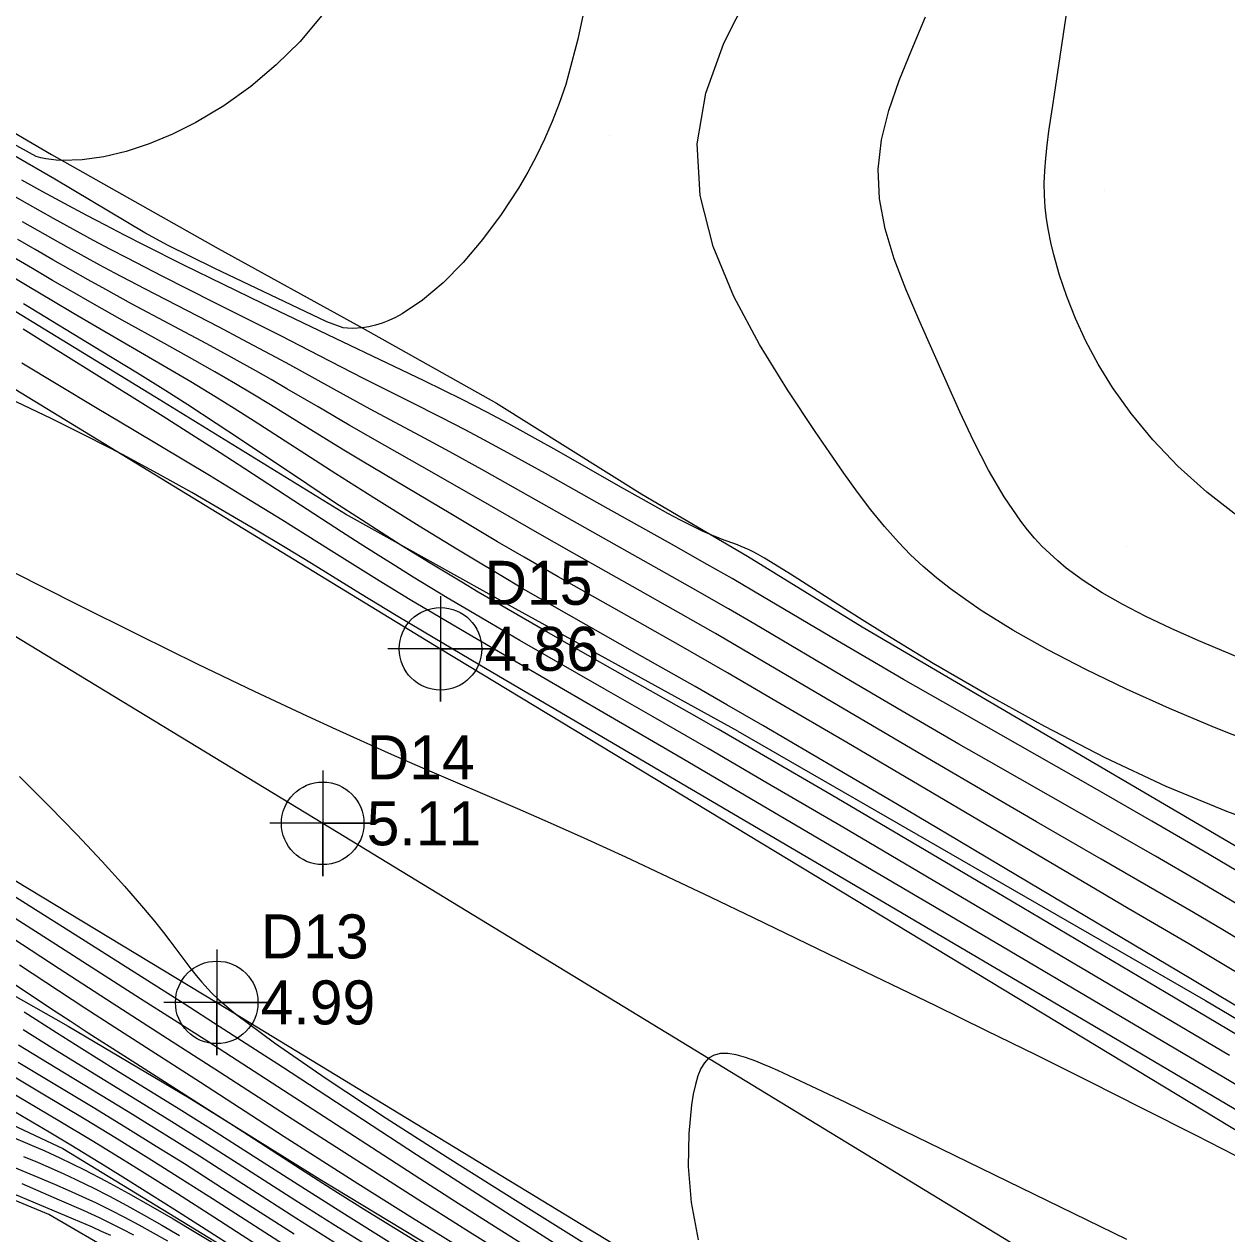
# Model space of a CAD drawing. Extents: x 2356077 to 2359823, y 225951 to 227822.
# Drawn here: x 2357893.2 to 2357961.5, y 226494.6 to 226563.3 of the extents above; entities that cross this region are included whole.
import ezdxf

# ---------------------------------------------------------------- set-up
doc = ezdxf.new("R2010")
doc.units = 0
for name, color, linetype in [('DTM Contours Major', 7, 'Continuous'), ('DTM Contours Minor', 7, 'Continuous'), ('Exist DTM Crownline', 7, 'Continuous'), ('Exist DTM Crownline Cogo Elevation', 7, 'Continuous'), ('Exist DTM Crownline Cogo Number', 7, 'Continuous'), ('Exist DTM Crownline Cogo Point CELL', 7, 'Continuous'), ('Exist Roads EOP', 7, 'Continuous'), ('Exist Roads EOP Cogo Elevation', 7, 'Continuous'), ('Exist Roads EOP Cogo Number', 7, 'Continuous'), ('Exist Roads EOP Cogo Point CELL', 7, 'Continuous'), ('PH Exist DTM Breakline', 7, 'Continuous'), ('PH Exist DTM Point', 7, 'Continuous')]:
    doc.layers.add(name, color=color, linetype=linetype)

msp = doc.modelspace()

# ---------------------------------------------------------------- linework, layer by layer
at = {"layer": 'DTM Contours Major'}
for points in [[(2357963.12, 226518.001), (2357961.526, 226518.58), (2357958.093, 226520.003), (2357954.616, 226521.641), (2357951.187, 226523.411), (2357947.9, 226525.227), (2357944.846, 226527.004), (2357942.119, 226528.658), (2357940.809, 226529.475), (2357939.619, 226530.227), (2357936.75, 226532.063), (2357935.857, 226532.625), (2357935.265, 226532.982), (2357934.874, 226533.203), (2357934.632, 226533.331), (2357934.4, 226533.447), (2357934.175, 226533.552), (2357933.952, 226533.648), (2357933.729, 226533.737), (2357932.819, 226534.065), (2357932.558, 226534.165), (2357932.278, 226534.28), (2357931.741, 226534.52), (2357931.142, 226534.811), (2357930.488, 226535.146), (2357929.785, 226535.521), (2357929.04, 226535.928), (2357928.26, 226536.364), (2357927.114, 226537.012), (2357923.475, 226539.092), (2357922.241, 226539.786), (2357920.711, 226540.626), (2357919.485, 226541.278), (2357918.089, 226541.993), (2357917.007, 226542.529), (2357915.937, 226543.049), (2357913.833, 226544.051), (2357910.9, 226545.449), (2357906.743, 226547.451), (2357904.539, 226548.523), (2357902.285, 226549.632), (2357900.021, 226550.764), (2357898.911, 226551.328), (2357897.823, 226551.888), (2357896.766, 226552.442), (2357895.499, 226553.118), (2357894.275, 226553.785), (2357893.08, 226554.449)], [(2357974.697, 226499.968), (2357959.485, 226509.084), (2357949.643, 226514.941), (2357946.265, 226516.945), (2357942.817, 226518.984), (2357939.432, 226520.978), (2357935.171, 226523.468), (2357933.137, 226524.645), (2357931.336, 226525.679), (2357928.043, 226527.552), (2357923.202, 226530.296), (2357921.586, 226531.226), (2357920.189, 226532.046), (2357918.824, 226532.861), (2357917.787, 226533.488), (2357915.658, 226534.794), (2357913.069, 226536.407), (2357910.92, 226537.766), (2357906.279, 226540.753), (2357905.146, 226541.473), (2357904.044, 226542.161), (2357902.669, 226542.998), (2357901.321, 226543.796), (2357897.287, 226546.138), (2357896.046, 226546.866), (2357894.773, 226547.617), (2357893.484, 226548.386), (2357892.193, 226549.163)], [(2357962.754, 226498.659), (2357959.784, 226500.175), (2357956.749, 226501.715), (2357953.708, 226503.246), (2357950.721, 226504.737), (2357947.845, 226506.155), (2357944.999, 226507.54), (2357939.488, 226510.196), (2357934.688, 226512.518), (2357932.243, 226513.695), (2357929.801, 226514.858), (2357927.385, 226515.99), (2357925.02, 226517.073), (2357923.12, 226517.919), (2357921.262, 226518.731), (2357915.849, 226521.058), (2357914.069, 226521.832), (2357912.517, 226522.52), (2357910.931, 226523.236), (2357909.278, 226523.997), (2357906.302, 226525.4), (2357903.099, 226526.946), (2357899.723, 226528.605), (2357896.225, 226530.349), (2357892.657, 226532.149)], [(2357892.944, 226520.567), (2357894.626, 226518.894), (2357896.198, 226517.278), (2357897.634, 226515.751), (2357898.909, 226514.348), (2357899.994, 226513.101), (2357900.607, 226512.366), (2357901.134, 226511.706), (2357901.493, 226511.242), (2357902.403, 226510.019), (2357902.686, 226509.646), (2357902.976, 226509.279), (2357903.295, 226508.899), (2357903.468, 226508.704), (2357903.655, 226508.503), (2357903.859, 226508.295), (2357904.24, 226507.929), (2357904.589, 226507.616), (2357904.991, 226507.276), (2357905.215, 226507.094), (2357907.423, 226505.445), (2357910.359, 226503.424), (2357913.78, 226501.169), (2357917.446, 226498.816), (2357921.115, 226496.503), (2357925.222, 226493.949)], [(2357890.506, 226510.224), (2357894.765, 226507.385), (2357895.819, 226506.689), (2357896.848, 226506.016), (2357898.863, 226504.72), (2357903.287, 226501.904), (2357904.834, 226500.911), (2357905.626, 226500.4), (2357908.908, 226498.284), (2357910.659, 226497.17), (2357912.488, 226496.024), (2357914.314, 226494.896), (2357916.469, 226493.581)], [(2357908.74, 226493.472), (2357903.913, 226496.579), (2357902.118, 226497.722), (2357900.256, 226498.893), (2357898.369, 226500.061), (2357896.704, 226501.073), (2357894.078, 226502.644), (2357891.212, 226504.354)], [(2357891.376, 226498.888), (2357893.984, 226497.821), (2357894.935, 226497.421), (2357895.714, 226497.081), (2357896.499, 226496.725), (2357897.296, 226496.348), (2357898.094, 226495.951), (2357898.904, 226495.533), (2357899.72, 226495.098), (2357900.538, 226494.65), (2357901.354, 226494.195)]]:
    msp.add_lwpolyline(points, dxfattribs=at)
at = {"layer": 'DTM Contours Minor'}
for points in [[(2357925.259, 226565.22), (2357924.667, 226562.467), (2357923.973, 226559.894), (2357923.608, 226558.811), (2357923.21, 226557.776), (2357922.778, 226556.784), (2357922.314, 226555.828), (2357921.817, 226554.903), (2357921.29, 226554.003), (2357920.31, 226552.496), (2357919.257, 226551.075), (2357918.15, 226549.77), (2357917.006, 226548.611), (2357915.844, 226547.63), (2357914.682, 226546.855), (2357914.305, 226546.652), (2357913.928, 226546.476), (2357913.551, 226546.327), (2357913.172, 226546.208), (2357912.79, 226546.119), (2357912.404, 226546.061), (2357912.146, 226546.041), (2357911.885, 226546.034), (2357911.573, 226546.043), (2357911.327, 226546.062), (2357910.401, 226546.411), (2357904.01, 226549.452), (2357901.359, 226550.753), (2357900.073, 226551.466), (2357894.945, 226554.506), (2357892.658, 226555.841)], [(2357963.844, 226522.158), (2357960.825, 226523.361), (2357958.271, 226524.444), (2357955.833, 226525.542), (2357953.527, 226526.653), (2357951.372, 226527.772), (2357949.384, 226528.894), (2357947.579, 226530.015), (2357946.682, 226530.622), (2357945.839, 226531.235), (2357945.042, 226531.86), (2357944.286, 226532.505), (2357943.566, 226533.176), (2357942.874, 226533.882), (2357942.082, 226534.77), (2357941.31, 226535.719), (2357940.544, 226536.731), (2357939.77, 226537.808), (2357938.976, 226538.954), (2357938.149, 226540.171), (2357936.566, 226542.547), (2357934.977, 226545.121), (2357933.525, 226547.848), (2357932.357, 226550.685), (2357931.618, 226553.589), (2357931.452, 226556.516), (2357931.94, 226559.388), (2357932.962, 226562.227), (2357934.352, 226565.019)], [(2357910.101, 226563.789), (2357908.881, 226562.338), (2357907.533, 226560.995), (2357906.081, 226559.771), (2357904.547, 226558.678), (2357902.954, 226557.725), (2357901.637, 226557.063), (2357900.314, 226556.51), (2357899.006, 226556.076), (2357897.729, 226555.769), (2357896.501, 226555.599), (2357895.342, 226555.575), (2357895.036, 226555.596), (2357894.736, 226555.628), (2357894.441, 226555.671), (2357894.151, 226555.725), (2357893.892, 226555.789), (2357887.75, 226559.166)], [(2357964.192, 226526.503), (2357959.944, 226528.277), (2357958.364, 226528.984), (2357956.928, 226529.667), (2357955.626, 226530.34), (2357954.447, 226531.014), (2357953.38, 226531.703), (2357952.415, 226532.418), (2357951.931, 226532.821), (2357951.471, 226533.237), (2357951.033, 226533.669), (2357950.615, 226534.12), (2357950.213, 226534.59), (2357949.826, 226535.082), (2357948.879, 226536.464), (2357947.997, 226537.979), (2357947.164, 226539.599), (2357946.364, 226541.295), (2357945.583, 226543.038), (2357944.027, 226546.537), (2357943.289, 226548.265), (2357942.639, 226549.983), (2357942.129, 226551.69), (2357941.809, 226553.388), (2357941.729, 226555.077), (2357941.918, 226556.737), (2357942.337, 226558.411), (2357942.928, 226560.119), (2357943.638, 226561.883), (2357944.41, 226563.723)], [(2357962.264, 226535.262), (2357960.392, 226536.73), (2357958.754, 226538.211), (2357957.331, 226539.7), (2357956.102, 226541.19), (2357955.047, 226542.674), (2357954.231, 226543.997), (2357953.53, 226545.303), (2357952.935, 226546.585), (2357952.437, 226547.836), (2357952.028, 226549.048), (2357951.699, 226550.214), (2357951.533, 226550.907), (2357951.396, 226551.586), (2357951.288, 226552.257), (2357951.212, 226552.927), (2357951.169, 226553.602), (2357951.16, 226554.289), (2357951.186, 226554.983), (2357951.242, 226555.701), (2357951.324, 226556.449), (2357951.427, 226557.235), (2357951.681, 226558.942), (2357952.443, 226564.01)], [(2357963.778, 226514.222), (2357960.532, 226516.143), (2357957.264, 226518.044), (2357954.045, 226519.892), (2357945.393, 226524.813), (2357943.169, 226526.089), (2357941.193, 226527.235), (2357939.413, 226528.278), (2357935.147, 226530.808), (2357933.426, 226531.815), (2357932.016, 226532.624), (2357929.986, 226533.768), (2357925.748, 226536.137), (2357922.824, 226537.779), (2357920.9, 226538.845), (2357919.331, 226539.696), (2357918.295, 226540.245), (2357916.9, 226540.967), (2357915.138, 226541.857), (2357912.496, 226543.187), (2357909.99, 226544.476), (2357907.799, 226545.6), (2357904.011, 226547.51), (2357901.056, 226549.002), (2357899.083, 226550.014), (2357898.112, 226550.521), (2357897.156, 226551.028), (2357896.382, 226551.445), (2357894.868, 226552.277), (2357893.392, 226553.107), (2357891.905, 226553.958)], [(2357962.262, 226513.245), (2357959.889, 226514.644), (2357957.477, 226516.042), (2357955.055, 226517.431), (2357948.018, 226521.439), (2357946.309, 226522.421), (2357943.093, 226524.287), (2357940.162, 226526.006), (2357934.71, 226529.228), (2357933.221, 226530.097), (2357931.072, 226531.331), (2357928.975, 226532.514), (2357925.512, 226534.451), (2357919.371, 226537.922), (2357917.387, 226539.023), (2357915.959, 226539.798), (2357912.874, 226541.447), (2357911.343, 226542.279), (2357908.3, 226543.957), (2357907.53, 226544.376), (2357905.916, 226545.237), (2357904.279, 226546.092), (2357900.067, 226548.272), (2357898.359, 226549.173), (2357897.507, 226549.631), (2357896.618, 226550.116), (2357895.734, 226550.606), (2357894.856, 226551.1), (2357893.123, 226552.093)], [(2357962.4, 226511.205), (2357961.307, 226511.859), (2357959.638, 226512.845), (2357957.93, 226513.841), (2357954.397, 226515.88), (2357950.716, 226518.001), (2357948.549, 226519.26), (2357944.207, 226521.802), (2357934.969, 226527.244), (2357932.479, 226528.692), (2357930.518, 226529.816), (2357927.762, 226531.373), (2357924.306, 226533.312), (2357922.375, 226534.41), (2357919.648, 226535.981), (2357916.507, 226537.793), (2357913.706, 226539.382), (2357911.68, 226540.537), (2357909.912, 226541.567), (2357908.136, 226542.607), (2357907.25, 226543.121), (2357906.367, 226543.625), (2357904.975, 226544.401), (2357903.588, 226545.155), (2357899.315, 226547.436), (2357897.84, 226548.238), (2357896.849, 226548.788), (2357895.849, 226549.352), (2357894.846, 226549.925), (2357893.844, 226550.505), (2357892.849, 226551.087)], [(2357963.017, 226508.883), (2357960.979, 226510.112), (2357959.367, 226511.07), (2357955.928, 226513.086), (2357953.336, 226514.602), (2357948.155, 226517.651), (2357939.937, 226522.501), (2357935.917, 226524.862), (2357933.158, 226526.467), (2357930.489, 226527.999), (2357928.048, 226529.385), (2357923.548, 226531.922), (2357921.621, 226533.026), (2357920.103, 226533.911), (2357917.443, 226535.488), (2357912.414, 226538.491), (2357911.274, 226539.18), (2357909.242, 226540.427), (2357907.206, 226541.681), (2357906.201, 226542.292), (2357905.213, 226542.882), (2357904.048, 226543.561), (2357902.903, 226544.212), (2357901.178, 226545.173), (2357898.782, 226546.499), (2357897.072, 226547.463), (2357895.957, 226548.102), (2357894.825, 226548.759), (2357893.686, 226549.428), (2357892.551, 226550.102)], [(2357985.305, 226492.141), (2357958.095, 226508.291), (2357948.89, 226513.741), (2357942.228, 226517.668), (2357939.061, 226519.526), (2357935.203, 226521.773), (2357932.632, 226523.256), (2357931, 226524.191), (2357927.614, 226526.114), (2357924.41, 226527.928), (2357922.894, 226528.791), (2357920.698, 226530.057), (2357919.004, 226531.051), (2357918.068, 226531.608), (2357916.283, 226532.688), (2357914.615, 226533.719), (2357913.483, 226534.432), (2357912.367, 226535.148), (2357910.837, 226536.15), (2357909.27, 226537.196), (2357905.44, 226539.767), (2357904.126, 226540.638), (2357902.508, 226541.691), (2357901.255, 226542.488), (2357899.65, 226543.486), (2357897.592, 226544.743), (2357893.172, 226547.421)], [(2357961.69, 226504.719), (2357947.258, 226513.246), (2357939.619, 226517.745), (2357935.426, 226520.204), (2357932.074, 226522.157), (2357928.951, 226523.965), (2357926.169, 226525.561), (2357921.373, 226528.303), (2357919.756, 226529.24), (2357918.243, 226530.131), (2357917.239, 226530.731), (2357916.284, 226531.31), (2357915.314, 226531.906), (2357914.328, 226532.519), (2357913.322, 226533.15), (2357912.294, 226533.802), (2357911.243, 226534.476), (2357908.538, 226536.231), (2357905.749, 226538.049), (2357904.346, 226538.959), (2357902.951, 226539.855), (2357901.11, 226541.021), (2357898.347, 226542.745), (2357894.574, 226545.095), (2357893.147, 226545.993)], [(2357985.456, 226489.21), (2357969.969, 226498.384), (2357961.783, 226503.23), (2357947.627, 226511.577), (2357938.085, 226517.193), (2357930.588, 226521.589), (2357925.933, 226524.307), (2357918.64, 226528.541), (2357916.837, 226529.602), (2357915.144, 226530.619), (2357913.381, 226531.7), (2357910.655, 226533.404), (2357907.852, 226535.157), (2357905.717, 226536.471), (2357903.731, 226537.673), (2357899.452, 226540.234), (2357897.268, 226541.538), (2357895.126, 226542.823), (2357893.082, 226544.062)], [(2357974.54, 226494.259), (2357964.907, 226499.955), (2357955.946, 226505.238), (2357939.143, 226515.119), (2357919.505, 226526.654), (2357916.532, 226528.409), (2357914.35, 226529.714), (2357912.308, 226530.956), (2357909.527, 226532.668), (2357908.036, 226533.576), (2357906.386, 226534.569), (2357904.606, 226535.619), (2357902.726, 226536.701), (2357900.779, 226537.791), (2357898.793, 226538.861), (2357896.785, 226539.898), (2357894.773, 226540.896), (2357892.763, 226541.864)], [(2357890.656, 226515.019), (2357896.112, 226511.591), (2357902.292, 226507.682), (2357904.295, 226506.4), (2357907.88, 226504.074), (2357915.503, 226499.107), (2357918.17, 226497.379), (2357920.811, 226495.679), (2357923.321, 226494.078)], [(2357892.01, 226512.967), (2357895.009, 226511.057), (2357899.816, 226507.972), (2357903.636, 226505.532), (2357910.259, 226501.252), (2357915.679, 226497.741), (2357917.648, 226496.474), (2357919.626, 226495.211), (2357921.569, 226493.982)], [(2357892.559, 226511.392), (2357895.202, 226509.676), (2357898.205, 226507.722), (2357901.361, 226505.699), (2357904.306, 226503.807), (2357908.438, 226501.137), (2357915.842, 226496.392), (2357917.163, 226495.552), (2357918.507, 226494.704), (2357919.867, 226493.854)], [(2357892.943, 226509.885), (2357896.655, 226507.439), (2357898.365, 226506.33), (2357903.232, 226503.209), (2357907.982, 226500.129), (2357909.702, 226499.023), (2357912.171, 226497.456), (2357915.278, 226495.503), (2357917.556, 226494.086)], [(2357893.206, 226507.209), (2357895.041, 226506.031), (2357896.487, 226505.119), (2357898.424, 226503.913), (2357902.016, 226501.687), (2357903.636, 226500.668), (2357906.419, 226498.893), (2357909.189, 226497.123), (2357911.62, 226495.592), (2357913.949, 226494.148)], [(2357893.144, 226506.196), (2357894.838, 226505.137), (2357896.715, 226503.981), (2357899.769, 226502.113), (2357901.6, 226500.98), (2357903.22, 226499.961), (2357905.358, 226498.598), (2357908.58, 226496.533), (2357910.738, 226495.167), (2357912.845, 226493.85)], [(2357892.887, 226505.34), (2357894.962, 226504.069), (2357899.124, 226501.539), (2357901.156, 226500.283), (2357903.163, 226499.02), (2357905.93, 226497.251), (2357908.651, 226495.506), (2357911.164, 226493.916)], [(2357892.878, 226504.345), (2357897.228, 226501.725), (2357899.107, 226500.579), (2357900.715, 226499.583), (2357902.309, 226498.581), (2357904.483, 226497.198), (2357908.545, 226494.589)], [(2357955.845, 226494.281), (2357945.333, 226499.409), (2357942.487, 226500.792), (2357939.846, 226502.066), (2357936.994, 226503.423), (2357936.035, 226503.865), (2357935.591, 226504.062), (2357935.169, 226504.241), (2357934.77, 226504.402), (2357934.191, 226504.61), (2357933.666, 226504.758), (2357933.193, 226504.838), (2357932.773, 226504.839), (2357932.405, 226504.751), (2357932.089, 226504.565), (2357931.852, 226504.312), (2357931.651, 226503.979), (2357931.482, 226503.57), (2357931.34, 226503.087), (2357931.222, 226502.535), (2357931.122, 226501.919), (2357930.963, 226500.29), (2357930.936, 226498.417), (2357931.098, 226496.378), (2357931.501, 226494.249)], [(2357907.466, 226493.296), (2357903.988, 226495.543), (2357901.915, 226496.867), (2357899.747, 226498.231), (2357898.646, 226498.915), (2357897.082, 226499.872), (2357895.232, 226500.985), (2357890.373, 226503.859)], [(2357905.853, 226493.341), (2357903.082, 226495.122), (2357901.769, 226495.959), (2357900.449, 226496.795), (2357899.126, 226497.624), (2357897.804, 226498.444), (2357895.868, 226499.623), (2357894.629, 226500.365), (2357892.053, 226501.882)], [(2357892.373, 226500.167), (2357893.535, 226499.679), (2357894.393, 226499.302), (2357895.242, 226498.912), (2357895.937, 226498.578), (2357896.637, 226498.229), (2357897.86, 226497.591), (2357899.109, 226496.908), (2357900.38, 226496.189), (2357901.667, 226495.44), (2357902.966, 226494.67), (2357906.401, 226492.605)], [(2357893.172, 226498.991), (2357893.968, 226498.66), (2357894.753, 226498.322), (2357895.465, 226498.003), (2357896.11, 226497.703), (2357896.763, 226497.387), (2357897.094, 226497.222), (2357898.052, 226496.728), (2357899.033, 226496.202), (2357900.029, 226495.651), (2357901.031, 226495.083), (2357902.032, 226494.506)], [(2357899.436, 226494.527), (2357898.783, 226494.861), (2357898.131, 226495.185), (2357897.482, 226495.496), (2357896.576, 226495.913), (2357895.221, 226496.509), (2357893.101, 226497.428)], [(2357898.127, 226494.496), (2357897.609, 226494.736), (2357897.083, 226494.973), (2357896.012, 226495.436), (2357891.549, 226497.303)]]:
    msp.add_lwpolyline(points, dxfattribs=at)
at = {"layer": 'Exist DTM Crownline'}
msp.add_lwpolyline([(2357590.508, 226712.367), (2357667.74, 226665.482), (2357750.251, 226615.14), (2357829.29, 226567.098), (2357910.169, 226517.915), (2357961.465, 226486.673)], dxfattribs=at)
at = {"layer": 'Exist DTM Crownline Cogo Point CELL'}
msp.add_lwpolyline([(2357910.169, 226520.915), (2357910.169, 226514.915), (2357910.169, 226517.915), (2357913.169, 226517.915), (2357907.169, 226517.915)], dxfattribs=at)
msp.add_circle((2357910.169, 226517.915), 2.344, dxfattribs=at)
at = {"layer": 'Exist Roads EOP'}
for points in [[(2357585.012, 226702.272), (2357575.345, 226708.363), (2357587.148, 226727.743), (2357597.777, 226722.161), (2357673.988, 226675.877), (2357757.181, 226624.597), (2357835.254, 226577.658), (2357916.861, 226527.829), (2357967.829, 226497)], [(2357585.012, 226702.272), (2357661.784, 226654.999), (2357743.586, 226604.975), (2357823.13, 226556.738), (2357904.149, 226507.742), (2357955.084, 226476.749)]]:
    msp.add_lwpolyline(points, dxfattribs=at)
at = {"layer": 'Exist Roads EOP Cogo Point CELL'}
for points in [[(2357916.861, 226530.829), (2357916.861, 226524.829), (2357916.861, 226527.829), (2357919.861, 226527.829), (2357913.861, 226527.829)], [(2357904.149, 226510.742), (2357904.149, 226504.742), (2357904.149, 226507.742), (2357907.149, 226507.742), (2357901.149, 226507.742)]]:
    msp.add_lwpolyline(points, dxfattribs=at)
for centre in [(2357916.861, 226527.829), (2357904.149, 226507.742)]:
    msp.add_circle(centre, 2.344, dxfattribs=at)
at = {"layer": 'PH Exist DTM Breakline'}
for points in [[(2357817.011, 226603.973), (2357823.01, 226600.086), (2357830.305, 226595.829), (2357839.427, 226590.248), (2357846.694, 226586.02), (2357852.566, 226581.802), (2357859.175, 226577.918), (2357866.622, 226573.119), (2357873.892, 226568.034), (2357880.731, 226564.177), (2357887.513, 226560.147), (2357894.756, 226555.906), (2357904.223, 226550.567), (2357912.276, 226546.133), (2357920.035, 226541.782), (2357928.293, 226536.618), (2357934.298, 226533.095), (2357940.808, 226529.077)], [(2357933.746, 226523.158), (2357921.118, 226530.109), (2357911.46, 226535.47), (2357900.63, 226542.153), (2357889.07, 226549.199), (2357878.218, 226555.582), (2357866.269, 226562.742), (2357852.877, 226570.91), (2357840.165, 226578.788), (2357826.354, 226586.997), (2357813.157, 226595.34)], [(2357805.345, 226553.286), (2357821.154, 226543.617), (2357838.82, 226531.853), (2357855.683, 226521.511), (2357871.164, 226513.126), (2357883.505, 226505.037), (2357895.408, 226499.434), (2357905.562, 226493.246), (2357917.132, 226486.079)], [(2357849.543, 226534.416), (2357861.633, 226526.641), (2357869.83, 226521.707), (2357878.232, 226517.03), (2357886.801, 226511.426), (2357895.71, 226506.399), (2357902.583, 226502.313), (2357909.998, 226497.694), (2357916.339, 226493.884), (2357923.098, 226489.826)], [(2357940.808, 226529.077), (2357964.771, 226515.022), (2357984.885, 226502.843), (2357995.525, 226494.364), (2358009.158, 226483.774)], [(2357933.746, 226523.158), (2357960.323, 226507.855), (2357990.057, 226490.252), (2358016.197, 226474.734), (2358039.405, 226460.834)], [(2357914.392, 226483.139), (2357908.011, 226486.463), (2357903.019, 226489.546), (2357898.645, 226493.341), (2357894.607, 226495.699), (2357889.99, 226497.61), (2357885.158, 226499.499), (2357879.332, 226502.801), (2357872.073, 226507.773), (2357866.883, 226510.375), (2357860.474, 226511.792), (2357854.888, 226514.407), (2357848.091, 226518.149), (2357842.303, 226521.785)]]:
    msp.add_lwpolyline(points, dxfattribs=at)
at = {"layer": 'PH Exist DTM Point'}
for p, q in [((2357926.479, 226557.002), (2357926.479, 226557.002)), ((2357954.604, 226553.89), (2357954.604, 226553.89)), ((2357955.807, 226533.62), (2357955.807, 226533.62))]:
    msp.add_line(p, q, dxfattribs=at)

# ---------------------------------------------------------------- texts
at = {"layer": 'Exist DTM Crownline Cogo Elevation'}
msp.add_text('5.11', height=2.5, dxfattribs=at).set_placement((2357912.669, 226516.665))
at = {"layer": 'Exist DTM Crownline Cogo Number'}
msp.add_text('D14', height=2.5, dxfattribs=at).set_placement((2357912.669, 226520.415))
at = {"layer": 'Exist Roads EOP Cogo Elevation'}
for s, p in [('4.86', (2357919.361, 226526.579)), ('4.99', (2357906.649, 226506.492))]:
    msp.add_text(s, height=2.5, dxfattribs=at).set_placement(p)
at = {"layer": 'Exist Roads EOP Cogo Number'}
for s, p in [('D15', (2357919.361, 226530.329)), ('D13', (2357906.649, 226510.242))]:
    msp.add_text(s, height=2.5, dxfattribs=at).set_placement(p)

doc.saveas('drawing.dxf')
